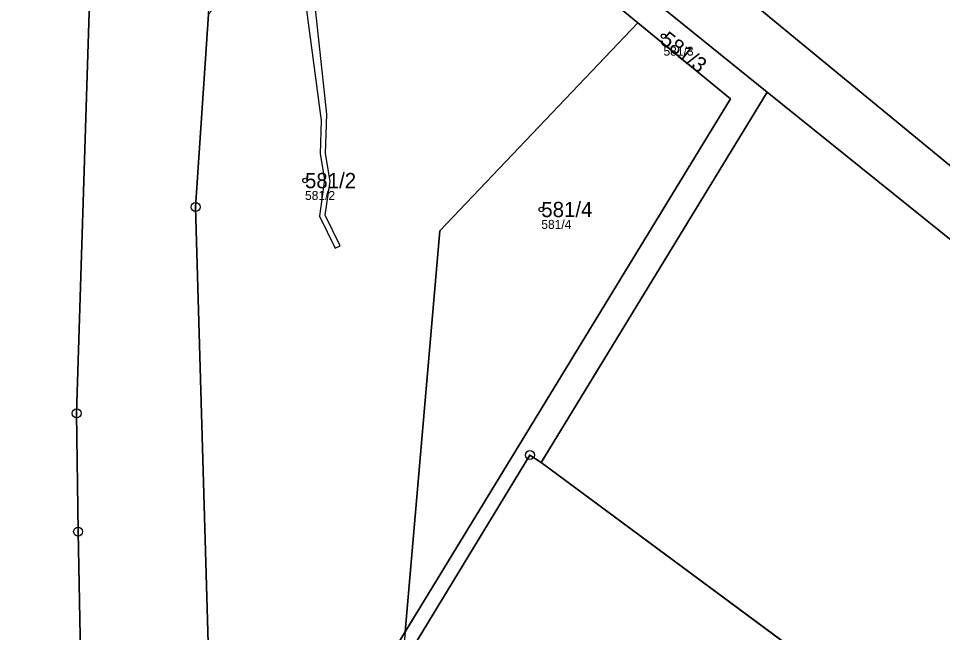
# Model space of a CAD drawing. Extents: x -734965 to -732523, y -1026217 to -1023680.
# Drawn here: x -734214.8 to -734112, y -1025620.8 to -1025552.4 of the extents above; entities that cross this region are included whole.
import ezdxf

# ---------------------------------------------------------------- set-up
doc = ezdxf.new("R2010")
doc.units = 0
for name, color, linetype in [('Vrstva 1', 7, 'Continuous'), ('Vrstva 13', 7, 'Continuous'), ('Vrstva 2', 7, 'Continuous'), ('Vrstva 4', 7, 'Continuous'), ('Vrstva 50', 7, 'Continuous'), ('Vrstva 51', 7, 'Continuous'), ('Vrstva 8', 7, 'Continuous')]:
    doc.layers.add(name, color=color, linetype=linetype)

msp = doc.modelspace()

# ---------------------------------------------------------------- linework, layer by layer
at = {"layer": 'Vrstva 1'}
for p, q in [((-734145.92, -1025552.87), (-734174.08, -1025529.72)), ((-734143.83, -1025550.67), (-734131.51, -1025560.59)), ((-734195.13, -1025573.4), (-734193.69, -1025551.93)), ((-734131.51, -1025560.59), (-734156.65, -1025601.83)), ((-734131.51, -1025560.59), (-734068.59, -1025611.25)), ((-734192.77, -1025655.13), (-734195.13, -1025573.4)), ((-734172.12, -1025624.41), (-734157.92, -1025601.02)), ((-734157.92, -1025601.02), (-734156.65, -1025601.83)), ((-734156.65, -1025601.83), (-734123.44, -1025626.44)), ((-734192.77, -1025655.13), (-734171.8, -1025620.71))]:
    msp.add_line(p, q, dxfattribs=at)
for points in [[(-734202.36, -1025515.34), (-734206.86, -1025548.15), (-734208.37, -1025596.37), (-734208.2, -1025609.54), (-734207.24, -1025660.18), (-734210.4, -1025681.11), (-734230.12, -1025705.46), (-734245.49, -1025721.03)], [(-734092.83, -1025583.87), (-734131.92, -1025551.71), (-734132.7, -1025551.07)], [(-734171.8, -1025620.71), (-734167.94, -1025576.06), (-734145.92, -1025552.87)], [(-734145.92, -1025552.87), (-734135.61, -1025561.34), (-734171.8, -1025620.71)]]:
    msp.add_lwpolyline(points, dxfattribs=at)
at = {"layer": 'Vrstva 13'}
msp.add_lwpolyline([(-734184.89, -1025517.94), (-734184.47, -1025522.34), (-734184.4, -1025530.29), (-734184.14, -1025541.11), (-734181.15, -1025563.75), (-734181.28, -1025567.46), (-734180.79, -1025570.32), (-734181.32, -1025574.41), (-734179.58, -1025577.99), (-734179.04, -1025577.73), (-734180.7, -1025574.31), (-734180.15, -1025570.52), (-734180.68, -1025567.42), (-734180.53, -1025563.04), (-734182.22, -1025547.18), (-734183.07, -1025539.91), (-734183.87, -1025522.3), (-734184.12, -1025518.43)], close=True, dxfattribs=at)
at = {"layer": 'Vrstva 4'}
msp.add_line((-734171.8, -1025620.71), (-734172.12, -1025624.41), dxfattribs=at)
at = {"layer": 'Vrstva 50'}
for centre in [(-734143.05, -1025554.38), (-734182.95, -1025570.45), (-734156.65, -1025573.67)]:
    msp.add_circle(centre, 0.25, dxfattribs=at)
at = {"layer": 'Vrstva 51'}
for points in [[(-734192.77, -1025655.13), (-734195.13, -1025573.4), (-734193.69, -1025551.93), (-734191.14, -1025513.97), (-734180.96, -1025520.44), (-734179.64, -1025521.28), (-734165.41, -1025504.9), (-734163.5, -1025502.7), (-734176.27, -1025509.26), (-734186.74, -1025508.81), (-734186.32, -1025505.64), (-734185.56, -1025501.67), (-734184.99, -1025498.35), (-734188.6, -1025494.81), (-734186.54, -1025480.67), (-734181, -1025442.74), (-734169.15, -1025369.4), (-734156.59, -1025300)], [(-734194.12, -1025358.97), (-734195.38, -1025379.43), (-734196.25, -1025388.44), (-734196.61, -1025399.41), (-734197.28, -1025419.42), (-734197.72, -1025429.14), (-734197.39, -1025432.52), (-734196.17, -1025444.81), (-734195.46, -1025445.51), (-734192.73, -1025448.2), (-734199.45, -1025486.49), (-734203.46, -1025495.22), (-734205.2, -1025501.12), (-734205.86, -1025503.37), (-734202.36, -1025515.34), (-734206.86, -1025548.15), (-734208.37, -1025596.37), (-734208.2, -1025609.54), (-734207.24, -1025660.18)]]:
    msp.add_lwpolyline(points, dxfattribs=at)
for points in [[(-734346.17, -1025601.95), (-734290.49, -1025668.19), (-734245.49, -1025721.03), (-734230.12, -1025705.46), (-734210.4, -1025681.11), (-734207.24, -1025660.18), (-734208.2, -1025609.54), (-734208.37, -1025596.37), (-734206.86, -1025548.15), (-734202.36, -1025515.34), (-734235.25, -1025507.49), (-734240.44, -1025516.98), (-734268.35, -1025539.41)], [(-734157.92, -1025601.02), (-734156.65, -1025601.83), (-734131.51, -1025560.59), (-734143.83, -1025550.67), (-734158.5, -1025538.55), (-734160.93, -1025536.54), (-734178.55, -1025522), (-734179.64, -1025521.28), (-734180.96, -1025520.44), (-734182.76, -1025522.59), (-734174.08, -1025529.72), (-734145.92, -1025552.87), (-734135.61, -1025561.34), (-734171.8, -1025620.71), (-734192.77, -1025655.13), (-734192.68, -1025658.27), (-734172.12, -1025624.41)], [(-734067.37, -1025554.23), (-734069.07, -1025553.18), (-734081.62, -1025567.15), (-734086.82, -1025563.9), (-734108.97, -1025550.11), (-734099.24, -1025534.45), (-734111.23, -1025527.01), (-734113.31, -1025532.59), (-734118.43, -1025539.89), (-734125.3, -1025546.76), (-734132.7, -1025551.07), (-734131.92, -1025551.71), (-734092.83, -1025583.87), (-734088.8, -1025579.17)], [(-734171.8, -1025620.71), (-734167.94, -1025576.06), (-734145.92, -1025552.87), (-734174.08, -1025529.72), (-734193.69, -1025551.93), (-734195.13, -1025573.4), (-734192.77, -1025655.13)], [(-734092.83, -1025583.87), (-734131.92, -1025551.71), (-734132.7, -1025551.07), (-734139.2, -1025545.72), (-734143.83, -1025550.67), (-734131.51, -1025560.59), (-734068.59, -1025611.25), (-734064.94, -1025606.82)], [(-734145.92, -1025552.87), (-734167.94, -1025576.06), (-734171.8, -1025620.71), (-734135.61, -1025561.34)], [(-734004.26, -1025714.7), (-733972.81, -1025740.28), (-733949.84, -1025714), (-734024.21, -1025648.14), (-734068.59, -1025611.25), (-734131.51, -1025560.59), (-734156.65, -1025601.83), (-734123.44, -1025626.44), (-734084.94, -1025655.57)], [(-734172.12, -1025624.41), (-734180.1, -1025716.63), (-734168.1, -1025701.44), (-734167.41, -1025700.57), (-734158.06, -1025683.87), (-734156.83, -1025681.68), (-734144.41, -1025659.16), (-734102.32, -1025684.58), (-734061.59, -1025714.23), (-733991.12, -1025760.17), (-733943.75, -1025795.47), (-733940.76, -1025792.89), (-733933.27, -1025792.69), (-733912.2, -1025777.67), (-733896.81, -1025760.95), (-733949.84, -1025714), (-733972.81, -1025740.28), (-734004.26, -1025714.7), (-734084.94, -1025655.57), (-734123.44, -1025626.44), (-734156.65, -1025601.83), (-734157.92, -1025601.02)]]:
    msp.add_lwpolyline(points, close=True, dxfattribs=at)
at = {"layer": 'Vrstva 8'}
for centre, radius in [((-734195.13, -1025573.4), 0.5), ((-734195.13, -1025573.4), 0.0303), ((-734208.37, -1025596.37), 0.5), ((-734208.37, -1025596.37), 0.0303), ((-734157.92, -1025601.02), 0.5), ((-734157.92, -1025601.02), 0.0303), ((-734208.2, -1025609.54), 0.5), ((-734208.2, -1025609.54), 0.0303)]:
    msp.add_circle(centre, radius, dxfattribs=at)

# ---------------------------------------------------------------- texts
at = {"layer": 'Vrstva 2'}
msp.add_text('581/3', height=1.7, rotation=322, dxfattribs=at).set_placement((-734143.57, -1025555.05))
for s, p in [('581/2', (-734182.95, -1025571.3)), ('581/4', (-734156.65, -1025574.52))]:
    msp.add_text(s, height=1.7, dxfattribs=at).set_placement(p)
at = {"layer": 'Vrstva 50'}
for s, p in [('581/3', (-734143.05, -1025556.54)), ('581/2', (-734182.95, -1025572.61)), ('581/4', (-734156.65, -1025575.83))]:
    msp.add_text(s, height=1, dxfattribs=at).set_placement(p)

doc.saveas('drawing.dxf')
